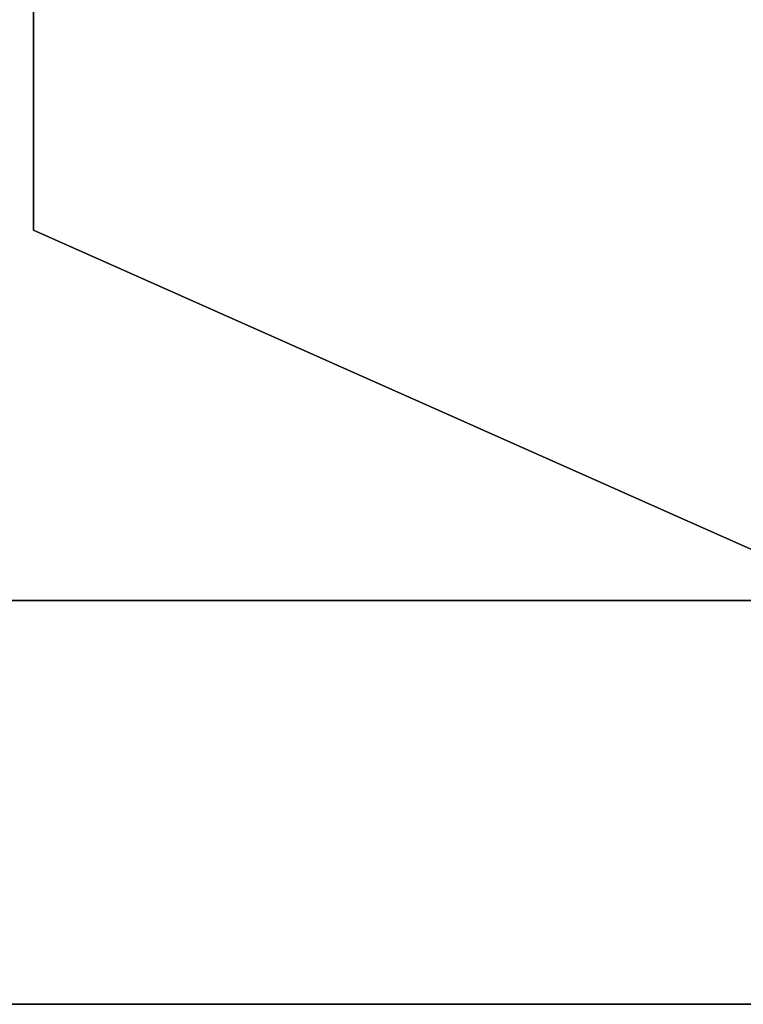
# Model space of a CAD drawing. Header units: millimetres. Extents: x 0 to 1524, y 0 to 1016.
# Tile 287 of 352: x 1394.755 to 1395.293, y 392.107 to 392.838. Entities that reach past the tile are written whole.
import ezdxf

# ---------------------------------------------------------------- set-up
doc = ezdxf.new("R2010")
doc.units = ezdxf.units.MM
doc.header["$LTSCALE"] = 83.82
doc.layers.get('0').update_dxf_attribs({"linetype": 'CONTINUOUS'})

msp = doc.modelspace()

# ---------------------------------------------------------------- linework, layer by layer
at = {"color": 7, "linetype": 'CONTINUOUS'}
for p, q in [((1394.76537, 393.08165), (1394.76537, 392.68165)), ((1394.76537, 392.68165), (1394.76537, 393.08165)), ((1394.76537, 393.08165), (1394.76537, 392.68165)), ((1394.76537, 392.68165), (1394.76537, 393.08165)), ((1394.76537, 393.08165), (1394.76537, 392.68165)), ((1394.76537, 392.68165), (1394.76537, 393.08165)), ((1394.76537, 393.08165), (1394.76537, 392.68165)), ((1394.76537, 392.68165), (1394.76537, 393.08165)), ((1394.76537, 393.08165), (1394.76537, 392.68165)), ((1394.76537, 392.68165), (1394.76537, 393.08165)), ((1394.76537, 393.08165), (1394.76537, 392.68165)), ((1394.76537, 392.68165), (1394.76537, 393.08165)), ((1394.76537, 393.08165), (1394.76537, 392.68165)), ((1394.76537, 392.68165), (1394.76537, 393.08165)), ((1394.76537, 393.08165), (1394.76537, 392.68165)), ((1394.76537, 392.68165), (1394.76537, 393.08165)), ((1394.76537, 392.68165), (1395.66537, 392.28165)), ((1395.66537, 392.28165), (1394.76537, 392.68165)), ((1394.76537, 392.68165), (1395.66537, 392.28165)), ((1395.66537, 392.28165), (1394.76537, 392.68165)), ((1394.76537, 392.68165), (1395.66537, 392.28165)), ((1395.66537, 392.28165), (1394.76537, 392.68165)), ((1394.76537, 392.68165), (1395.66537, 392.28165)), ((1395.66537, 392.28165), (1394.76537, 392.68165)), ((1394.76537, 392.68165), (1395.66537, 392.28165)), ((1395.66537, 392.28165), (1394.76537, 392.68165)), ((1394.76537, 392.68165), (1395.66537, 392.28165)), ((1395.66537, 392.28165), (1394.76537, 392.68165)), ((1394.76537, 392.68165), (1395.66537, 392.28165)), ((1395.66537, 392.28165), (1394.76537, 392.68165)), ((1394.76537, 392.68165), (1395.66537, 392.28165)), ((1395.66537, 392.28165), (1394.76537, 392.68165))]:
    msp.add_line(p, q, dxfattribs=at)
at = {"color": 6, "linetype": 'CONTINUOUS'}
for p, q in [((1394.26537, 392.40665), (1397.96537, 392.40665)), ((1397.96537, 392.40665), (1394.26537, 392.40665)), ((1394.26537, 392.40665), (1397.96537, 392.40665)), ((1397.96537, 392.40665), (1394.26537, 392.40665)), ((1394.26537, 392.40665), (1397.96537, 392.40665)), ((1397.96537, 392.40665), (1394.26537, 392.40665)), ((1394.26537, 392.40665), (1397.96537, 392.40665)), ((1397.96537, 392.40665), (1394.26537, 392.40665)), ((1394.26537, 392.10665), (1395.76537, 392.10665)), ((1394.26537, 392.10665), (1395.76537, 392.10665)), ((1397.96537, 392.10665), (1394.26537, 392.10665)), ((1394.26537, 392.10665), (1397.96537, 392.10665)), ((1394.26537, 392.10665), (1395.76537, 392.10665)), ((1394.26537, 392.10665), (1395.76537, 392.10665)), ((1397.96537, 392.10665), (1394.26537, 392.10665)), ((1394.26537, 392.10665), (1397.96537, 392.10665)), ((1394.26537, 392.10665), (1395.76537, 392.10665)), ((1394.26537, 392.10665), (1395.76537, 392.10665)), ((1397.96537, 392.10665), (1394.26537, 392.10665)), ((1394.26537, 392.10665), (1397.96537, 392.10665)), ((1394.26537, 392.10665), (1395.76537, 392.10665)), ((1394.26537, 392.10665), (1395.76537, 392.10665)), ((1397.96537, 392.10665), (1394.26537, 392.10665)), ((1394.26537, 392.10665), (1397.96537, 392.10665)), ((1394.36537, 392.10665), (1395.76537, 392.10665)), ((1394.36537, 392.10665), (1395.76537, 392.10665)), ((1394.36537, 392.10665), (1395.76537, 392.10665)), ((1394.36537, 392.10665), (1395.76537, 392.10665)), ((1394.36537, 392.10665), (1395.76537, 392.10665)), ((1394.36537, 392.10665), (1395.76537, 392.10665)), ((1394.36537, 392.10665), (1395.76537, 392.10665)), ((1394.36537, 392.10665), (1395.76537, 392.10665))]:
    msp.add_line(p, q, dxfattribs=at)

doc.saveas('drawing.dxf')
